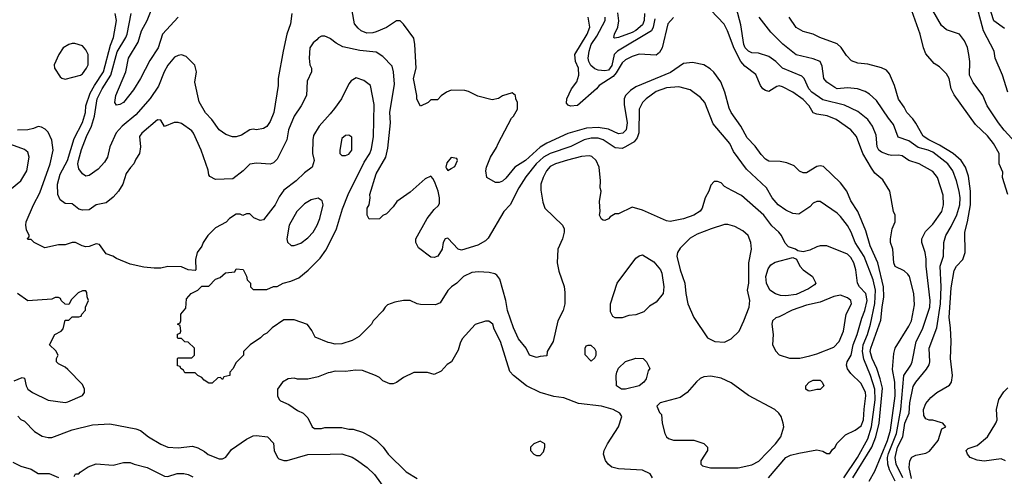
# Model space of a CAD drawing. Header units: inches. Extents: x 1793402 to 1900366, y 320852 to 470679.
# Tile 567 of 604: x 1878183 to 1883949, y 432359 to 435035. Entities that reach past the tile are written whole.
import ezdxf

# ---------------------------------------------------------------- set-up
doc = ezdxf.new("R2010")
doc.units = ezdxf.units.IN
doc.header["$MEASUREMENT"] = 0
doc.layers.add('B8473', color=7, linetype='Continuous')
doc.layers.add('B8483', color=7, linetype='Continuous')

msp = doc.modelspace()

# ---------------------------------------------------------------- linework, layer by layer
at = {"layer": 'B8473', "color": 4}
for points, elevation in [([(1879110.5, 435050), (1879018.4, 434950), (1878992.9, 434870), (1878945.1, 434794.9), (1878890, 434689.4), (1878850, 434624.5), (1878790, 434549.6), (1878770, 434538), (1878750, 434534), (1878739.3, 434550), (1878746.3, 434590), (1878804, 434730), (1878820.4, 434810), (1878876.5, 434903.5), (1878895.4, 434970), (1878929.7, 435030), (1878991, 435189)], 316), ([(1880000, 434924.6), (1879970, 434938), (1879950, 434938), (1879931.6, 434928.4), (1879923.6, 434916.4), (1879901, 434899), (1879882, 434870), (1879878, 434810), (1879882, 434770), (1879891.1, 434751.1), (1879891.3, 434730), (1879865.4, 434674.6), (1879862, 434590), (1879831.3, 434530), (1879790, 434468.7), (1879756.3, 434390), (1879747.3, 434330), (1879690, 434218), (1879670, 434195.3), (1879650, 434189), (1879570, 434194), (1879530, 434189), (1879491, 434150), (1879430, 434102), (1879330, 434098), (1879296.4, 434116.4), (1879290, 434126), (1879287.3, 434152.7), (1879246, 434270), (1879201.2, 434370), (1879190, 434384), (1879130, 434426), (1879110, 434433.2), (1879087.3, 434432.7), (1879030, 434408.7), (1879010, 434446), (1878990, 434448), (1878898, 434370), (1878884.7, 434350), (1878891, 434290), (1878884.7, 434250), (1878862, 434218), (1878851, 434190), (1878830.7, 434169.3), (1878806.8, 434133.2), (1878786.8, 434070), (1878760.7, 434030), (1878730, 433994), (1878690, 433962), (1878630.9, 433949.1), (1878590, 433921.2), (1878550, 433919.3), (1878530, 433925.2), (1878490, 433955.3), (1878450, 433957.2), (1878420.1, 433980.1), (1878406.6, 434010), (1878405.1, 434070), (1878420.7, 434130), (1878462.9, 434210), (1878501.7, 434338.3), (1878550, 434431.3), (1878567.3, 434490), (1878569.6, 434530.4), (1878596.4, 434603.6), (1878620.5, 434650), (1878672.6, 434730), (1878715.2, 434884.8), (1878732, 434930), (1878749, 435030), (1878742, 435070)], 328), ([(1879777.3, 435070), (1879768, 435010), (1879748, 434950), (1879725.5, 434850), (1879697.3, 434690), (1879697.3, 434650), (1879670.8, 434490), (1879650, 434438), (1879630.5, 434409.5), (1879610, 434397.2), (1879570, 434389.2), (1879550, 434393.2), (1879530, 434389), (1879482, 434358), (1879450, 434349), (1879429.1, 434349.1), (1879390, 434362), (1879350, 434388.7), (1879308.7, 434450), (1879270, 434488), (1879233.6, 434553.6), (1879209.3, 434669.3), (1879219, 434730), (1879208.9, 434768.9), (1879158, 434818), (1879130, 434828.7), (1879110, 434824), (1879090, 434816), (1879050, 434769), (1879028.2, 434730), (1878995.6, 434644.4), (1878946.6, 434573.4), (1878862.4, 434477.6), (1878783.8, 434410), (1878747.4, 434372.6), (1878710.4, 434290), (1878697.6, 434230), (1878679.6, 434200.4), (1878642, 434158), (1878590, 434120.9), (1878570, 434118), (1878550, 434132), (1878530, 434161.2), (1878524, 434190), (1878527.1, 434210), (1878545.5, 434274.5), (1878574, 434350), (1878603.1, 434410), (1878620.4, 434470), (1878637.2, 434570), (1878665.1, 434630), (1878716.4, 434710), (1878753.4, 434846.6), (1878804.4, 434930), (1878812.2, 434950), (1878836, 435070)], 324), ([(1880000, 434483.2), (1879937.3, 434410), (1879903.5, 434356.5), (1879898.8, 434330), (1879897.3, 434250), (1879906.8, 434210), (1879896, 434170), (1879850, 434137.2), (1879801, 434090), (1879730, 434035.3), (1879703, 433997), (1879678.8, 433950), (1879610, 433862), (1879590, 433858), (1879554.6, 433874.6), (1879530, 433898), (1879510, 433898), (1879490, 433888), (1879474.6, 433894.6), (1879450, 433895.3), (1879412, 433870), (1879390.9, 433849.1), (1879330, 433815.3), (1879284.7, 433770), (1879258, 433730), (1879250, 433708), (1879222, 433670), (1879212, 433630), (1879214, 433570), (1879210, 433566), (1879168.4, 433568.4), (1879130, 433586), (1879050, 433588), (1879010, 433578), (1878970, 433578), (1878910, 433584), (1878830, 433602), (1878750, 433635.3), (1878728.9, 433648.9), (1878690, 433662), (1878650, 433718), (1878640.4, 433720.4), (1878630, 433722), (1878590, 433705.2), (1878570, 433704), (1878549.3, 433709.3), (1878510, 433728.7), (1878490, 433728.7), (1878450, 433715.3), (1878410, 433715.3), (1878330, 433698), (1878268.4, 433728.4), (1878250, 433746), (1878230, 433746), (1878228.4, 433751.6), (1878238, 433762), (1878238, 433770), (1878223.1, 433803.1), (1878219, 433830), (1878221.2, 433850), (1878262.7, 433950), (1878300.1, 434019.9), (1878360.7, 434190), (1878378, 434270), (1878370, 434328), (1878350, 434375.3), (1878332.5, 434392.5), (1878310, 434404), (1878290, 434408.7), (1878263.5, 434396.5), (1878230.6, 434389.4), (1878170, 434387.6)], 332), ([(1878134.6, 434045.4), (1878188.7, 434090), (1878224, 434150), (1878239, 434230), (1878230, 434258), (1878210, 434274), (1878130, 434302.7)], 336), ([(1880000, 433141.5), (1879990, 433144), (1879913.6, 433173.6), (1879893.6, 433213.6), (1879868.9, 433248.9), (1879790, 433275.3), (1879730, 433275.3), (1879662, 433230), (1879630, 433198), (1879611.1, 433188.9), (1879592, 433170), (1879532, 433130), (1879494, 433090), (1879494, 433070), (1879450, 433026), (1879431.6, 432988.4), (1879414, 432970), (1879414, 432950), (1879378, 432942), (1879370, 432926), (1879358, 432938), (1879343.6, 432936.4), (1879310, 432906), (1879290, 432906), (1879263.1, 432923.1), (1879250, 432938), (1879226, 432950), (1879210, 432966), (1879150, 432966), (1879142, 432982), (1879126, 432990), (1879122, 433002), (1879107.3, 433007.3), (1879106, 433050), (1879110, 433054), (1879190, 433054), (1879206, 433070), (1879206, 433110), (1879170, 433146), (1879150, 433148), (1879130, 433166), (1879110, 433166), (1879106, 433170), (1879107.3, 433192.7), (1879122, 433198), (1879126, 433210), (1879122, 433242), (1879106, 433250), (1879122, 433258), (1879126, 433270), (1879126, 433310), (1879156.4, 433343.6), (1879160.4, 433399.6), (1879186, 433430), (1879226, 433450), (1879250, 433474), (1879290, 433474), (1879330, 433514), (1879356.4, 433523.6), (1879388.4, 433551.6), (1879442, 433558), (1879450, 433574), (1879491.1, 433571.1), (1879511.6, 433531.6), (1879514, 433510), (1879534, 433490), (1879534, 433470), (1879550, 433454), (1879630, 433454), (1879668.9, 433471.1), (1879690, 433471.3), (1879726, 433490), (1879770, 433502), (1879818, 433522), (1879872.9, 433567.1), (1879943.2, 433636.8), (1879976.2, 433683.8), (1880000, 433732.4)], 332), ([(1878150, 432918.8), (1878198, 432938), (1878210, 432934), (1878221, 432890), (1878231, 432870), (1878258, 432850), (1878350, 432806), (1878450, 432791), (1878464.7, 432795.3), (1878550, 432832), (1878562, 432850), (1878562, 432870), (1878550, 432898), (1878464.7, 432984.7), (1878450, 432998), (1878410, 433018), (1878398, 433030), (1878398, 433050), (1878408, 433070), (1878394.6, 433094.6), (1878358, 433130), (1878388, 433190), (1878426, 433210), (1878436.4, 433223.6), (1878450, 433274), (1878470, 433274), (1878490, 433294), (1878530, 433294), (1878542, 433298), (1878546, 433310), (1878567.3, 433332.7), (1878568, 433350), (1878586, 433390), (1878578, 433410), (1878576.4, 433436.4), (1878570, 433446), (1878550, 433446), (1878525.4, 433434.6), (1878485.4, 433394.6), (1878470, 433366), (1878448.4, 433368.4), (1878426, 433390), (1878422, 433402), (1878410, 433406), (1878390, 433406), (1878370, 433398), (1878230, 433388), (1878169, 433430)], 336), ([(1880000, 432968.3), (1879990, 432966), (1879930, 432941.2), (1879870, 432928.7), (1879810, 432929), (1879790, 432934), (1879754, 432930), (1879722, 432910), (1879692, 432870), (1879692, 432830), (1879702, 432810), (1879710, 432802), (1879759.8, 432779.8), (1879810, 432744.7), (1879842, 432730), (1879870, 432702), (1879896, 432650), (1879910, 432638.8), (1879950, 432638.8), (1879970, 432646), (1880000, 432646)], 336), ([(1878170.9, 432710.9), (1878190, 432692), (1878210, 432682), (1878270, 432621), (1878315.3, 432595.3), (1878350, 432586), (1878370, 432586), (1878490, 432630.8), (1878610, 432661), (1878710, 432666.8), (1878862, 432638), (1878890, 432626.8), (1878938, 432590), (1879010, 432546.8), (1879050, 432530.8), (1879110, 432526.8), (1879195.3, 432535.3), (1879226.4, 432526.4), (1879265.4, 432505.4), (1879287.1, 432487.1), (1879350, 432461), (1879370, 432461), (1879390, 432471.3), (1879423.7, 432516.3), (1879510, 432576), (1879550, 432596), (1879570, 432598), (1879634, 432590), (1879670, 432554), (1879672, 432510), (1879692, 432470), (1879701, 432461), (1879730, 432451.3), (1879750, 432451.3), (1879870, 432486.8), (1880000, 432489.3)], 332), ([(1878142, 432442), (1878190, 432418), (1878250, 432401), (1878290, 432376), (1878355.3, 432375.3), (1878410, 432352)], 328), ([(1878502, 432358), (1878510, 432374), (1878530, 432374), (1878536.4, 432383.6), (1878584.7, 432415.3), (1878630, 432432), (1878730, 432424.7), (1878790, 432441), (1878830, 432441), (1878854, 432430), (1878930, 432411), (1879030, 432361), (1879050, 432358), (1879104.7, 432375.3), (1879144.7, 432375.3), (1879170, 432370.8), (1879195.9, 432355.9)], 328)]:
    msp.add_lwpolyline(points, dxfattribs=dict(at, elevation=elevation))
for points, elevation in [([(1878490, 434895.3), (1878470, 434888.7), (1878438, 434870), (1878411, 434830), (1878384.7, 434770), (1878386, 434750), (1878419.8, 434699.8), (1878430, 434691.3), (1878450, 434686), (1878538, 434710), (1878550, 434718), (1878574, 434750), (1878584, 434770), (1878584, 434830), (1878570, 434858), (1878550, 434882), (1878505.4, 434894.6)], 332), ([(1879930, 433988.7), (1879890, 433979), (1879850, 433955.3), (1879806, 433910), (1879761, 433830), (1879746.8, 433750), (1879751.1, 433731.1), (1879771.6, 433711.6), (1879790, 433711.3), (1879830, 433726), (1879870, 433756), (1879901.2, 433790), (1879925.2, 433830), (1879941.2, 433870), (1879959, 433950), (1879953.6, 433973.6)], 336)]:
    msp.add_lwpolyline(points, close=True, dxfattribs=dict(at, elevation=elevation))
at = {"layer": 'B8483', "color": 4}
for points, elevation in [([(1883950, 434983.7), (1883887.7, 435027.7), (1883786, 435346)], 284), ([(1883309.6, 432330), (1883277, 432397), (1883267.1, 432430), (1883264.8, 432470), (1883270, 432493), (1883318, 432610), (1883342.2, 432750), (1883359.5, 432950), (1883400.9, 433010), (1883409.4, 433030), (1883431.6, 433150), (1883470, 433221), (1883513, 433350), (1883513.6, 433390), (1883491.8, 433590), (1883491.9, 433631.9), (1883486, 433670), (1883466, 433730), (1883466, 433750), (1883486.3, 433793.7), (1883530, 433836), (1883582.7, 433910), (1883592.3, 433950), (1883590, 434006), (1883558, 434110), (1883530, 434145.2), (1883450, 434189.3), (1883390, 434209.5), (1883350, 434236), (1883330, 434240.9), (1883290, 434238), (1883270, 434242), (1883230, 434258), (1883213.2, 434270), (1883203.7, 434290), (1883198.9, 434358.9), (1883176, 434410), (1883149.5, 434449.5), (1883090, 434496), (1883013.4, 434533.4), (1882885.3, 434565.3), (1882822, 434610), (1882804.5, 434630), (1882777.2, 434690), (1882763.7, 434703.7), (1882649.7, 434749.7), (1882610, 434789.3), (1882570, 434818), (1882510, 434838), (1882470, 434839.5), (1882450, 434849.5), (1882431.8, 434870), (1882423, 434890), (1882404.9, 435004.9), (1882380.9, 435100.9)], 312), ([(1883969.2, 434610), (1883937.2, 434710), (1883895.3, 434810), (1883888.7, 434850), (1883826, 434970), (1883790, 435108.7)], 288), ([(1883062.2, 432350), (1883172.9, 432530), (1883196.5, 432590), (1883215.8, 432670), (1883235, 432875), (1883222, 432930), (1883201.5, 432990), (1883174.2, 433050), (1883163.9, 433090), (1883167.1, 433110), (1883226.1, 433273.9), (1883232.8, 433350), (1883243.9, 433410), (1883241, 433470), (1883208.3, 433610), (1883162.4, 433710), (1883137.2, 433797.3), (1883091.3, 433911.3), (1883050, 433974), (1883026.6, 434030), (1882990, 434079), (1882890, 434174), (1882870, 434179), (1882850, 434174), (1882790, 434138), (1882770, 434138), (1882750, 434148), (1882718, 434178), (1882675.5, 434195.5), (1882635.3, 434204.7), (1882570, 434206.6), (1882550, 434217.2), (1882523.9, 434243.9), (1882490, 434294), (1882442.3, 434342.3), (1882406.6, 434410), (1882349.3, 434490), (1882336.6, 434516.6), (1882312, 434610), (1882289.3, 434670), (1882247.2, 434727.2), (1882226.8, 434746.8), (1882190, 434769.2), (1882123.2, 434783.2), (1882070, 434778), (1881994.7, 434725.3), (1881790, 434640.7), (1881760.6, 434619.4), (1881730.5, 434590), (1881721.6, 434570), (1881722, 434538), (1881740.3, 434430), (1881734.4, 434390), (1881714.8, 434370), (1881690, 434365.6), (1881630, 434393.6), (1881570, 434403), (1881501.2, 434398.8), (1881393, 434367), (1881270, 434311.2), (1881231.3, 434288.7), (1881143.8, 434210), (1881082, 434170), (1881030, 434106), (1881010, 434089.3), (1880990, 434081.2), (1880970, 434081.2), (1880918, 434110), (1880913.2, 434150), (1880917.2, 434170), (1880939, 434230), (1880974.8, 434285.2), (1880984, 434310), (1881062.7, 434457.3), (1881075.3, 434470), (1881098, 434510), (1881098, 434550), (1881088, 434570), (1881086, 434590), (1881066, 434606), (1881010, 434588.7), (1880986.4, 434573.6), (1880950, 434565.2), (1880866.3, 434586.3), (1880810, 434614), (1880790, 434619), (1880710, 434622), (1880682, 434610), (1880651.6, 434588.4), (1880630, 434566), (1880590, 434566), (1880574, 434550), (1880530, 434528), (1880509.1, 434569.1), (1880508.9, 434591.1), (1880489.5, 434689.5), (1880504, 434750), (1880497.2, 434890), (1880490, 434926), (1880430, 435008), (1880410, 435028), (1880390, 435028.7), (1880330.5, 434989.5), (1880270, 434962.7), (1880250, 434957.2), (1880216.5, 434956.5), (1880182, 434970), (1880164.1, 434984.1), (1880144, 435010), (1880130, 435086)], 324), ([(1882012.3, 435047.7), (1881979.1, 435010), (1881945.5, 434870), (1881930, 434842.7), (1881910, 434827.6), (1881810, 434832), (1881770, 434819.5), (1881730, 434799.5), (1881710, 434782), (1881676.5, 434723.5), (1881658.1, 434701.9), (1881576, 434650), (1881561, 434630), (1881450, 434532.7), (1881408, 434528), (1881394.5, 434534.5), (1881385.8, 434545.8), (1881387.3, 434570), (1881415.1, 434630), (1881446, 434670), (1881457.2, 434710), (1881455.1, 434750), (1881438, 434790), (1881432.7, 434830), (1881505.6, 434950), (1881520.9, 434990), (1881512.7, 435050)], 316), ([(1881901.2, 435038.8), (1881892.2, 434990), (1881883, 434970), (1881683, 434850), (1881664.4, 434830), (1881650, 434766), (1881630, 434739.6), (1881610, 434735.6), (1881570, 434739.6), (1881550, 434747.6), (1881526.9, 434766.9), (1881515.4, 434790), (1881512.6, 434810), (1881517.2, 434850), (1881528.4, 434890), (1881562.4, 434937.6), (1881611.6, 435030), (1881611.6, 435050)], 312), ([(1881841.1, 435070), (1881838.9, 435030), (1881830, 435005.1), (1881790, 434971.3), (1881770, 434960.5), (1881690, 434929.6), (1881666.6, 434926.6), (1881662, 434930), (1881665.2, 434950), (1881685.1, 434990), (1881691.5, 435028.5), (1881685.4, 435074.6)], 308), ([(1883157, 432330), (1883191.4, 432388.6), (1883264.1, 432570), (1883282.8, 432630), (1883309.8, 432830), (1883307.8, 432910), (1883294.3, 432985.7), (1883302, 433078), (1883309.2, 433110), (1883390, 433238.8), (1883405.1, 433270), (1883423.2, 433363.2), (1883418.4, 433430), (1883392.7, 433530), (1883384.5, 433544.5), (1883362.9, 433562.9), (1883310, 433589.5), (1883301.6, 433610), (1883296, 433690), (1883282.9, 433730), (1883282.9, 433750), (1883292.7, 433810), (1883309.2, 433850), (1883309.1, 433889.1), (1883299, 433910), (1883279, 434030), (1883236.6, 434096.6), (1883190, 434136), (1883170, 434165.2), (1883120.7, 434250), (1883082.7, 434350), (1883049.2, 434390), (1882964, 434450), (1882911.4, 434471.4), (1882850, 434480.9), (1882830, 434489.3), (1882805.1, 434530), (1882770, 434567), (1882710, 434609.4), (1882650, 434640.9), (1882630, 434646.6), (1882616.3, 434643.7), (1882570, 434614), (1882550, 434619), (1882535.3, 434630), (1882521.2, 434650), (1882494, 434714), (1882430, 434762), (1882406, 434790), (1882365.9, 434865.9), (1882327, 434970), (1882307.7, 435007.7), (1882229.5, 435089.5)], 316), ([(1883354.5, 432350), (1883315.8, 432430), (1883308.6, 432470), (1883324.1, 432530), (1883354.3, 432590), (1883365.6, 432670), (1883391.2, 432730), (1883395.1, 432790), (1883414.5, 432885.5), (1883430, 432910.7), (1883493.7, 432986.3), (1883507.9, 433012.1), (1883511.6, 433030), (1883509.5, 433110), (1883553.6, 433230), (1883575.1, 433370), (1883579.7, 433470), (1883573.6, 433590), (1883592.3, 433650), (1883595.1, 433730), (1883606.6, 433770), (1883637.7, 433822.3), (1883670, 433890.8), (1883687.8, 433950), (1883689.6, 433990), (1883685.1, 434030), (1883669.5, 434090), (1883647, 434150), (1883617, 434190), (1883530, 434257.6), (1883502, 434270), (1883444.9, 434284.9), (1883390, 434324.5), (1883326.5, 434346.5), (1883300.1, 434420.1), (1883270, 434457.2), (1883200.9, 434560.9), (1883158.9, 434598.9), (1883134.2, 434614.2), (1883089.5, 434629.5), (1883030, 434634.5), (1882970, 434629.5), (1882956.6, 434636.6), (1882909.5, 434669.5), (1882892.7, 434690), (1882882.9, 434762.9), (1882869.5, 434789.5), (1882830, 434804.5), (1882729.5, 434829.5), (1882651.9, 434891.9), (1882582, 434962), (1882514, 435050)], 308), ([(1883405.9, 432345.9), (1883391.5, 432410), (1883396.2, 432450), (1883407.6, 432472.4), (1883430, 432483), (1883490, 432494), (1883510, 432506.8), (1883560.9, 432570), (1883582.7, 432637.3), (1883606, 432650), (1883588, 432670), (1883575.5, 432675.5), (1883530, 432689.2), (1883509.2, 432689.2), (1883490, 432695.3), (1883476.5, 432716.5), (1883475.1, 432750), (1883490, 432786), (1883518.9, 432821.1), (1883553.2, 432850), (1883626.8, 432893.2), (1883639, 432910), (1883645.2, 432950), (1883633.2, 433050), (1883637.2, 433150), (1883634.5, 433230), (1883626, 433290), (1883637.1, 433462.9), (1883654.2, 433565.8), (1883669.2, 433590), (1883705.2, 433630), (1883719.3, 433670), (1883718, 433790), (1883734, 433850), (1883751.2, 433950), (1883751.1, 434030), (1883738.8, 434118.8), (1883721.6, 434170), (1883696.2, 434210), (1883649.4, 434250), (1883570, 434299.7), (1883506, 434330), (1883472.7, 434352.7), (1883430, 434429), (1883413.3, 434453.3), (1883378, 434490), (1883362.5, 434522.5), (1883329.5, 434569.5), (1883306, 434650), (1883276.5, 434716.5), (1883258.6, 434738.6), (1883230, 434753.2), (1883150, 434773.2), (1883090, 434779), (1883054, 434794), (1883024.7, 434824.7), (1882992.5, 434872.5), (1882970, 434894), (1882869.3, 434929.3), (1882829.1, 434949.1), (1882770, 434966), (1882729.6, 434989.6), (1882689.3, 435050)], 304), ([(1883969, 434010), (1883938, 434110), (1883940.4, 434140.4), (1883919, 434190), (1883919, 434250), (1883885.2, 434310), (1883850, 434354), (1883780.1, 434420.1), (1883654.2, 434594.2), (1883638, 434630), (1883625.2, 434690), (1883610, 434718), (1883570, 434758), (1883538, 434778), (1883490, 434835.3), (1883475.1, 434870), (1883455.1, 434950), (1883406.8, 435086.8)], 296), ([(1884014.9, 434314.9), (1883948.1, 434388.1), (1883915.1, 434430), (1883849.2, 434530), (1883822.7, 434590), (1883766.8, 434666.8), (1883745.2, 434710), (1883746, 434790), (1883741.2, 434830), (1883732.5, 434872.5), (1883715.3, 434910), (1883686, 434950), (1883610, 434975.3), (1883580.2, 435000.2), (1883529.3, 435089.3)], 292), ([(1883009.6, 432350), (1883089.7, 432470), (1883150, 432579.1), (1883170.8, 432650), (1883191.8, 432808.2), (1883190.9, 432870), (1883165.4, 432950), (1883125.6, 433045.6), (1883117.6, 433090), (1883122.2, 433130), (1883148.4, 433190), (1883166, 433250), (1883191, 433371), (1883193.7, 433450), (1883180.5, 433510), (1883127.2, 433647.2), (1883076.2, 433730), (1883052.3, 433790), (1883030, 433828.7), (1882990, 433882), (1882970, 433902), (1882870, 433968.7), (1882850, 433968.7), (1882830, 433959), (1882810, 433939), (1882745.4, 433894.6), (1882710, 433899), (1882670, 433919.3), (1882625.2, 433950), (1882589.3, 433990), (1882555.3, 434050), (1882438, 434158), (1882363.3, 434263.3), (1882341.2, 434310), (1882244.1, 434424.1), (1882194, 434550), (1882170, 434579), (1882110, 434624), (1882042, 434642), (1881970, 434636.2), (1881910, 434614.5), (1881851, 434570), (1881830, 434548.7), (1881810.8, 434510), (1881808.2, 434371.8), (1881798.4, 434341.6), (1881780.4, 434319.6), (1881730, 434289.4), (1881710, 434280.9), (1881670, 434283.7), (1881599, 434330), (1881570, 434339.7), (1881530, 434340.5), (1881489, 434331), (1881410, 434291.6), (1881290, 434251.3), (1881250.6, 434230), (1881208.2, 434190), (1881145.8, 434114.1), (1881104.9, 434050), (1881054.8, 433950), (1881018, 433910), (1880925.4, 433754.6), (1880910, 433738), (1880866.4, 433713.6), (1880770, 433685.2), (1880749.5, 433689.5), (1880690, 433754), (1880674, 433750), (1880662.8, 433730), (1880657.3, 433690), (1880631, 433650), (1880610, 433642), (1880590, 433644), (1880518, 433698), (1880502, 433730), (1880502, 433750), (1880569.5, 433870.5), (1880610, 433922), (1880634.6, 433945.4), (1880640.4, 433959.6), (1880642, 433990), (1880634, 434030), (1880616.5, 434076.5), (1880603.1, 434103.1), (1880590, 434118), (1880556.9, 434103.1), (1880470, 434024), (1880391.3, 433970), (1880370, 433938), (1880330, 433898), (1880310, 433888), (1880290, 433868), (1880230, 433866), (1880218, 433890), (1880218, 433930), (1880228.7, 433950), (1880235.3, 433990), (1880234, 434010), (1880270, 434132), (1880327, 434230), (1880338.4, 434281.6), (1880354.5, 434430), (1880349.6, 434490.4), (1880377.5, 434657.5), (1880372.7, 434730), (1880363.2, 434763.2), (1880310, 434819), (1880270, 434845.2), (1880174.2, 434854.2), (1880075.5, 434875.5), (1880036.5, 434896.5), (1880003.1, 434923.1), (1880000, 434924.6)], 328), ([(1880000, 433732.4), (1880038, 433810), (1880073.8, 433926.2), (1880106.6, 434010), (1880200.8, 434199.2), (1880232.3, 434250), (1880242, 434278), (1880255.6, 434350), (1880258, 434538), (1880238, 434650), (1880198, 434678), (1880153.6, 434693.6), (1880123.5, 434676.5), (1880110, 434658), (1880068.1, 434571.9), (1880026.2, 434513.8), (1880000, 434483.2)], 332), ([(1882568.7, 432350), (1882668.7, 432470), (1882696.5, 432483.5), (1882744.5, 432495.5), (1882850, 432514.8), (1882886, 432506), (1882910, 432492), (1882927.3, 432492.7), (1882943.1, 432516.9), (1882958, 432530), (1882968.9, 432551.1), (1883018, 432602), (1883075.3, 432630), (1883110, 432656), (1883124.5, 432690), (1883127.2, 432752.8), (1883137.6, 432830), (1883135.6, 432850), (1883110, 432904), (1883050, 432962), (1883029.5, 432989.5), (1883025.2, 433010), (1883029.2, 433030), (1883051.6, 433068.4), (1883063.6, 433130), (1883087.6, 433190), (1883114.2, 433285.9), (1883132.6, 433330), (1883145.4, 433390), (1883137.6, 433430), (1883100.9, 433470), (1883089.5, 433490), (1883078.4, 433570), (1883067, 433610), (1883050, 433641.2), (1883030, 433661.2), (1882908.9, 433708.9), (1882870, 433709), (1882850, 433704), (1882810, 433684), (1882770, 433675.3), (1882740.4, 433680.4), (1882726, 433690), (1882684, 433704), (1882664.7, 433724.7), (1882644, 433770), (1882629, 433790), (1882587.7, 433827.7), (1882541.2, 433890), (1882410, 434005.2), (1882352.9, 434032.9), (1882310, 434058), (1882290, 434078), (1882270, 434086), (1882250, 434086), (1882230, 434066), (1882218, 434030), (1882196, 433990), (1882178.8, 433930), (1882167.5, 433912.5), (1882130, 433889.3), (1882070, 433867), (1881992.9, 433852.9), (1881970, 433856), (1881830, 433919), (1881770, 433935.3), (1881690, 433898), (1881670, 433898), (1881639.6, 433880.4), (1881630, 433868), (1881610, 433858), (1881600.4, 433860.4), (1881590, 433866), (1881578, 433890), (1881582, 433910), (1881578, 433970), (1881588, 434030), (1881582, 434050), (1881584, 434090), (1881575.3, 434170), (1881558, 434210), (1881533.2, 434233.2), (1881517.2, 434237.2), (1881472.3, 434232.3), (1881390, 434211.5), (1881321, 434190), (1881290, 434174), (1881268.2, 434150), (1881248, 434110), (1881234.8, 434070), (1881235.3, 434035.3), (1881246.4, 433966.4), (1881258, 433930), (1881362, 433830), (1881372, 433810), (1881372, 433790), (1881361, 433750), (1881334.8, 433690), (1881331, 433610), (1881340.7, 433560.7), (1881371.1, 433471.1), (1881376, 433436), (1881374.8, 433370), (1881366, 433330), (1881334.8, 433270), (1881306, 433150), (1881271.3, 433090), (1881270, 433066), (1881230, 433062), (1881210, 433055.3), (1881168.7, 433070), (1881149, 433110), (1881103.9, 433163.9), (1881075.1, 433230), (1881039.5, 433330), (1881029.3, 433390), (1880993.6, 433513.6), (1880977.2, 433537.2), (1880964.7, 433544.7), (1880932.9, 433552.9), (1880870, 433557.2), (1880830, 433552.7), (1880782, 433530), (1880742, 433490), (1880712, 433470), (1880690, 433448), (1880644.7, 433375.3), (1880616.9, 433363.1), (1880530, 433365.2), (1880510, 433369.2), (1880470, 433389), (1880430, 433389), (1880379.6, 433380.4), (1880336.9, 433363.1), (1880322, 433350), (1880310, 433328), (1880252, 433270), (1880242, 433250), (1880170, 433178), (1880130, 433155.3), (1880070, 433135.3), (1880030, 433134), (1880000, 433141.5)], 332), ([(1881888, 432350), (1881874.6, 432374.6), (1881830, 432395.3), (1881690, 432403.7), (1881650, 432413.2), (1881629, 432430), (1881612.5, 432452.5), (1881601.2, 432490), (1881605.2, 432510), (1881625.2, 432550), (1881689.2, 432650), (1881708.7, 432710), (1881698, 432730), (1881658, 432750), (1881589.5, 432769.5), (1881454.4, 432785.6), (1881370, 432819), (1881310, 432826), (1881230, 432849.5), (1881150, 432889.4), (1881074, 432950), (1881052.5, 432972.5), (1880999.3, 433150), (1880962, 433222), (1880953.2, 433250), (1880930, 433268), (1880910, 433268), (1880850, 433248.7), (1880774.4, 433165.6), (1880761.4, 433138.6), (1880750, 433098), (1880711.3, 433030), (1880685.4, 433014.6), (1880650, 432975.3), (1880610, 432955.3), (1880570, 432968), (1880490, 432968), (1880430, 432938), (1880390, 432909), (1880370, 432902), (1880350, 432902), (1880310, 432918), (1880290, 432938), (1880266, 432950), (1880190, 432979), (1880150, 432981.2), (1880090, 432972.7), (1880030, 432975.1), (1880000, 432968.3)], 336), ([(1883955.3, 432450), (1883930, 432461.2), (1883830, 432449), (1883790, 432453.2), (1883749, 432470), (1883733.2, 432490), (1883725.2, 432510), (1883738, 432522), (1883790, 432540.5), (1883849.8, 432590.2), (1883899.7, 432670), (1883906.3, 432690), (1883903.6, 432750), (1883917.2, 432810), (1883946.3, 432853.7), (1883970, 432878)], 296), ([(1880000, 432646), (1880070, 432646), (1880110, 432636), (1880135.3, 432635.3), (1880190, 432618), (1880235.3, 432595.3), (1880270, 432571.3), (1880310.5, 432530.5), (1880341, 432490), (1880445.2, 432385.2), (1880510, 432346)], 336), ([(1880000, 432489.3), (1880070, 432490.7), (1880130, 432470.7), (1880155.9, 432455.9), (1880218, 432410), (1880261, 432370), (1880330, 432271.3)], 332)]:
    msp.add_lwpolyline(points, dxfattribs=dict(at, elevation=elevation))
for points, elevation in [([(1880110, 434358), (1880090, 434355.3), (1880070, 434338), (1880058, 434270), (1880058, 434250), (1880070, 434238), (1880090, 434238), (1880110, 434246), (1880128.7, 434270), (1880127.3, 434347.3)], 336), ([(1880710, 434228), (1880683.5, 434196.5), (1880678, 434170), (1880682, 434162), (1880690, 434152), (1880710, 434162), (1880730, 434174), (1880746, 434210), (1880742, 434222)], 328), ([(1882330, 433835.3), (1882310, 433834), (1882232, 433810), (1882150, 433777.2), (1882110, 433754), (1882050, 433695.3), (1882034.8, 433670), (1882030.8, 433650), (1882050.6, 433570), (1882077.3, 433490), (1882082.8, 433430), (1882096, 433370), (1882131.3, 433290), (1882210, 433171.3), (1882254, 433150), (1882310, 433144.7), (1882350, 433164.7), (1882395.3, 433210), (1882424, 433270), (1882454, 433350), (1882459, 433390), (1882445.2, 433450), (1882452.7, 433490), (1882453.2, 433610), (1882469, 433690), (1882464, 433730), (1882448, 433770), (1882418, 433798), (1882370, 433822)], 336), ([(1881670, 433288), (1881656.4, 433296.4), (1881643.1, 433323.1), (1881642, 433370), (1881682, 433490), (1881790, 433638), (1881810, 433651.3), (1881830, 433656), (1881896.8, 433616.8), (1881934.8, 433570), (1881942.8, 433550), (1881954.8, 433470), (1881950.8, 433430), (1881910, 433379), (1881870, 433355.3), (1881837.3, 433322.7), (1881790, 433305.2), (1881750, 433302), (1881710, 433288.7)], 332), ([(1882670, 433416.2), (1882638, 433418), (1882607.8, 433427.8), (1882576, 433450), (1882556.2, 433490), (1882551.8, 433530), (1882565.4, 433574.6), (1882580.7, 433599.3), (1882606.3, 433613.7), (1882710, 433642), (1882731.3, 433631.3), (1882752, 433590), (1882771.3, 433570), (1882824.7, 433530), (1882844.7, 433490), (1882838, 433482), (1882802.4, 433457.6), (1882730, 433424.5)], 332), ([(1882990, 433421.2), (1882950, 433412.3), (1882870, 433378.7), (1882790, 433361.6), (1882706.6, 433333.4), (1882630, 433294), (1882610, 433288.7), (1882591.3, 433270), (1882586.8, 433250), (1882594.8, 433190), (1882591, 433130), (1882610, 433092), (1882630, 433072), (1882691.1, 433051.1), (1882750.9, 433050.9), (1882810, 433064.9), (1882850, 433076.3), (1882950, 433116.3), (1882980.9, 433150), (1883007.3, 433210), (1883022, 433310), (1883053.2, 433370), (1883049, 433390), (1883030, 433405.2)], 336), ([(1881530, 433126), (1881510, 433126), (1881498, 433122), (1881492.7, 433107.3), (1881492.7, 433072.7), (1881530, 433034), (1881550, 433054), (1881558, 433070), (1881558, 433090), (1881550, 433106)], 336), ([(1881730, 432869), (1881706, 432870), (1881678, 432890), (1881675.3, 432950), (1881679, 432970), (1881690, 432992), (1881730, 433032), (1881790, 433051.3), (1881834, 433050), (1881854, 433030), (1881872, 432990), (1881863.6, 432976.4), (1881851.3, 432930), (1881838, 432910), (1881810, 432889.2)], 332), ([(1882230, 432946.6), (1882190, 432942.7), (1882168.3, 432931.7), (1882146.2, 432913.8), (1882091, 432850), (1882050, 432821.2), (1881934, 432790), (1881914, 432770), (1881930, 432734), (1881942, 432722), (1881944.7, 432670), (1881961, 432610), (1881970.7, 432590.7), (1881981.4, 432581.4), (1882010.7, 432570.7), (1882130, 432570.4), (1882190, 432550.7), (1882210.6, 432530.6), (1882211, 432510), (1882171.3, 432450), (1882171.3, 432430), (1882180.7, 432420.7), (1882228, 432408), (1882390, 432408.2), (1882470, 432426), (1882511.1, 432448.9), (1882609.3, 432550), (1882639.3, 432590), (1882657.2, 432650), (1882654, 432670), (1882642.7, 432710), (1882629.2, 432730), (1882605.2, 432750), (1882450, 432833.3), (1882350, 432907), (1882290, 432934.5)], 336), ([(1882810, 432858), (1882800.4, 432860.4), (1882786, 432870), (1882786, 432890), (1882806, 432910), (1882830, 432922), (1882870, 432922), (1882882, 432910), (1882892, 432890), (1882870, 432868.7), (1882850, 432868.7)], 332), ([(1881230, 432566), (1881194, 432550), (1881174, 432530), (1881174, 432510), (1881194, 432490), (1881210, 432482), (1881230, 432482), (1881250, 432502), (1881258, 432530), (1881258, 432550)], 344)]:
    msp.add_lwpolyline(points, close=True, dxfattribs=dict(at, elevation=elevation))

doc.saveas('drawing.dxf')
